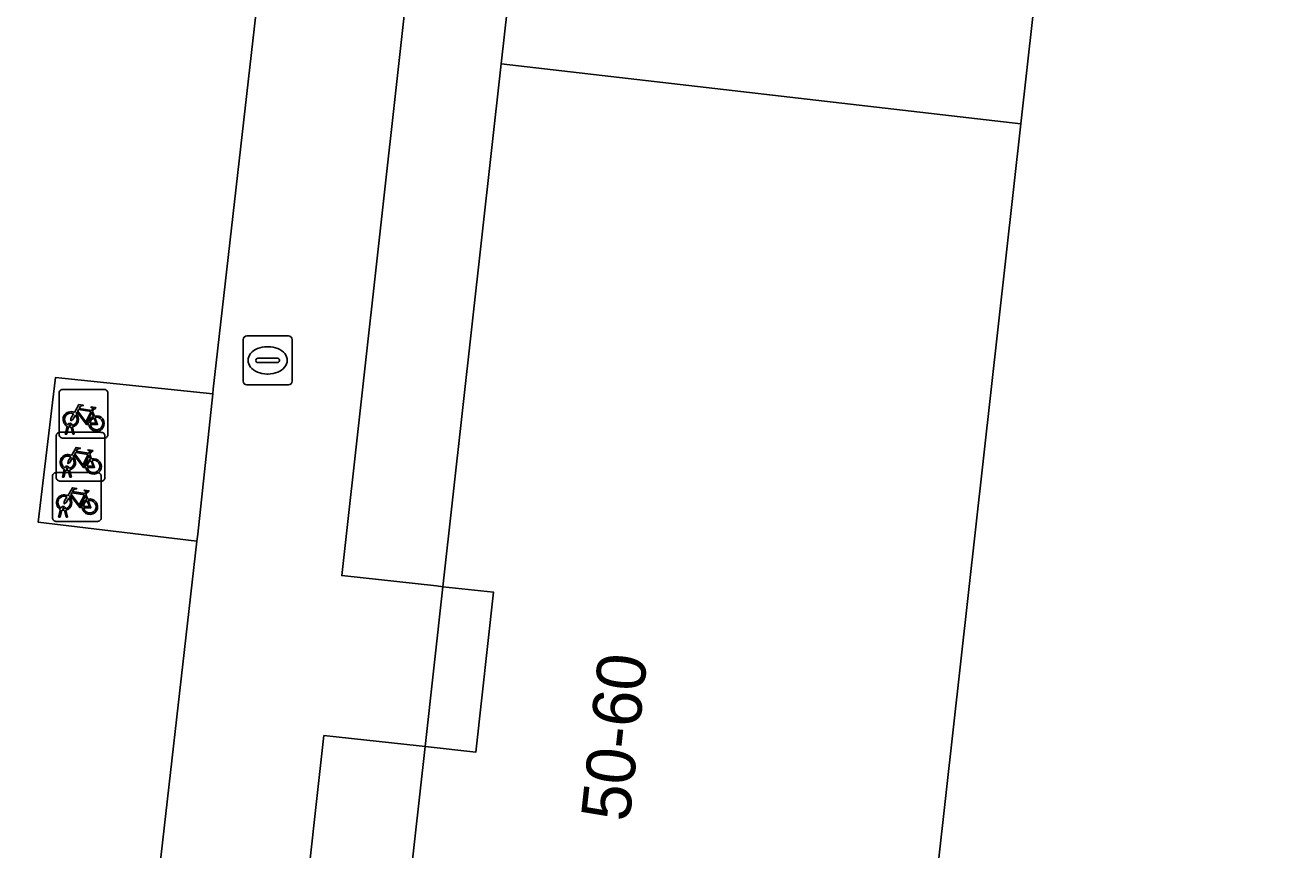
# Model space of a CAD drawing. Extents: x 161928 to 163071, y 386474 to 387428.
# Drawn here: x 162345.54 to 162371.16, y 386688.78 to 386705.69 of the extents above; entities that cross this region are included whole.
import ezdxf

# ---------------------------------------------------------------- set-up
doc = ezdxf.new("R2010")
doc.units = 0
for name, color, linetype in [('IMGEO_Fietsenrek', 7, 'Continuous'), ('IMGEO_Grasland_overig', 7, 'Continuous'), ('IMGEO_Groenvoorziening', 7, 'Continuous'), ('IMGEO_Pand', 7, 'Continuous'), ('IMGEO_Pand_nummerreeks', 7, 'Continuous'), ('IMGEO_Rioolput', 7, 'Continuous'), ('IMGEO_Voetpad_open', 7, 'Continuous')]:
    doc.layers.add(name, color=color, linetype=linetype)

msp = doc.modelspace()

# ---------------------------------------------------------------- linework, layer by layer
at = {"layer": 'IMGEO_Fietsenrek'}
for p, q in [((162346.239, 386697.299), (162346.239, 386698.14)), ((162346.239, 386698.14), (162346.239, 386697.299)), ((162346.314, 386698.224), (162347.155, 386698.224)), ((162347.155, 386698.224), (162346.314, 386698.224)), ((162347.239, 386698.149), (162347.239, 386697.308)), ((162347.239, 386697.308), (162347.239, 386698.149)), ((162346.926, 386697.773), (162346.962, 386697.678)), ((162346.366, 386697.308), (162346.405, 386697.468)), ((162346.435, 386697.456), (162346.4, 386697.308)), ((162346.477, 386697.48), (162346.476, 386697.484)), ((162346.518, 386697.308), (162346.484, 386697.45)), ((162346.508, 386697.491), (162346.509, 386697.484)), ((162346.516, 386697.454), (162346.551, 386697.308)), ((162346.179, 386696.419), (162346.179, 386697.26)), ((162346.179, 386697.26), (162346.179, 386696.419)), ((162346.254, 386697.344), (162347.095, 386697.344)), ((162347.095, 386697.344), (162346.254, 386697.344)), ((162347.164, 386697.224), (162346.323, 386697.224)), ((162346.323, 386697.224), (162347.164, 386697.224)), ((162346.4, 386697.308), (162346.366, 386697.308)), ((162346.551, 386697.308), (162346.518, 386697.308)), ((162347.179, 386697.269), (162347.179, 386696.428)), ((162347.179, 386696.428), (162347.179, 386697.269)), ((162346.866, 386696.893), (162346.902, 386696.798)), ((162346.417, 386696.6), (162346.416, 386696.604)), ((162346.448, 386696.611), (162346.449, 386696.604)), ((162346.103, 386695.594), (162346.103, 386696.435)), ((162346.103, 386696.435), (162346.103, 386695.594)), ((162346.178, 386696.519), (162347.019, 386696.519)), ((162347.019, 386696.519), (162346.178, 386696.519)), ((162347.104, 386696.344), (162346.263, 386696.344)), ((162346.263, 386696.344), (162347.104, 386696.344)), ((162346.306, 386696.428), (162346.345, 386696.588)), ((162346.34, 386696.428), (162346.306, 386696.428)), ((162346.375, 386696.576), (162346.34, 386696.428)), ((162346.458, 386696.428), (162346.424, 386696.57)), ((162346.456, 386696.574), (162346.491, 386696.428)), ((162346.491, 386696.428), (162346.458, 386696.428)), ((162347.103, 386696.444), (162347.103, 386695.603)), ((162347.103, 386695.603), (162347.103, 386696.444)), ((162346.79, 386696.068), (162346.826, 386695.973)), ((162346.23, 386695.603), (162346.269, 386695.763)), ((162346.264, 386695.603), (162346.23, 386695.603)), ((162346.299, 386695.751), (162346.264, 386695.603)), ((162346.341, 386695.775), (162346.34, 386695.779)), ((162346.382, 386695.603), (162346.348, 386695.745)), ((162346.372, 386695.786), (162346.373, 386695.779)), ((162346.38, 386695.749), (162346.415, 386695.603)), ((162346.415, 386695.603), (162346.382, 386695.603)), ((162347.028, 386695.519), (162346.187, 386695.519)), ((162346.187, 386695.519), (162347.028, 386695.519))]:
    msp.add_line(p, q, dxfattribs=at)
for points in [[(162346.552, 386697.75), (162346.647, 386697.914), (162346.733, 386697.9), (162346.735, 386697.891), (162346.679, 386697.88), (162346.652, 386697.835), (162346.908, 386697.794)], [(162346.573, 386697.698), (162346.521, 386697.608), (162346.481, 386697.583), (162346.482, 386697.63), (162346.537, 386697.724)], [(162346.848, 386697.506), (162346.798, 386697.506), (162346.607, 386697.757), (162346.588, 386697.725)], [(162346.895, 386697.769), (162346.638, 386697.81), (162346.621, 386697.781), (162346.788, 386697.561), (162346.895, 386697.769)], [(162346.943, 386697.671), (162346.913, 386697.748), (162346.804, 386697.53), (162346.847, 386697.53)], [(162346.877, 386697.53), (162346.997, 386697.529), (162346.953, 386697.643)], [(162346.973, 386697.65), (162347.028, 386697.505), (162346.878, 386697.505)], [(162346.908, 386697.794), (162346.933, 386697.843), (162346.927, 386697.847), (162346.904, 386697.851), (162346.892, 386697.858), (162346.891, 386697.861), (162346.893, 386697.866), (162346.988, 386697.851), (162346.99, 386697.841), (162346.98, 386697.828), (162346.968, 386697.822), (162346.954, 386697.828), (162346.926, 386697.773)], [(162346.492, 386696.87), (162346.587, 386697.034), (162346.673, 386697.02), (162346.675, 386697.011), (162346.619, 386697), (162346.592, 386696.955), (162346.848, 386696.914)], [(162346.788, 386696.626), (162346.738, 386696.626), (162346.547, 386696.877), (162346.528, 386696.845)], [(162346.835, 386696.889), (162346.578, 386696.93), (162346.561, 386696.901), (162346.728, 386696.681), (162346.835, 386696.889)], [(162346.883, 386696.791), (162346.853, 386696.868), (162346.744, 386696.65), (162346.787, 386696.65)], [(162346.848, 386696.914), (162346.873, 386696.963), (162346.867, 386696.967), (162346.844, 386696.971), (162346.832, 386696.978), (162346.831, 386696.981), (162346.833, 386696.986), (162346.928, 386696.971), (162346.93, 386696.961), (162346.92, 386696.948), (162346.908, 386696.942), (162346.894, 386696.948), (162346.866, 386696.893)], [(162346.513, 386696.818), (162346.461, 386696.728), (162346.421, 386696.703), (162346.422, 386696.75), (162346.477, 386696.844)], [(162346.817, 386696.65), (162346.937, 386696.649), (162346.893, 386696.763)], [(162346.913, 386696.77), (162346.968, 386696.625), (162346.818, 386696.625)], [(162346.416, 386696.045), (162346.511, 386696.209), (162346.597, 386696.195), (162346.599, 386696.186), (162346.543, 386696.175), (162346.516, 386696.13), (162346.772, 386696.089)], [(162346.759, 386696.064), (162346.502, 386696.105), (162346.485, 386696.076), (162346.652, 386695.856), (162346.759, 386696.064)], [(162346.772, 386696.089), (162346.797, 386696.138), (162346.791, 386696.142), (162346.768, 386696.146), (162346.756, 386696.153), (162346.755, 386696.156), (162346.757, 386696.161), (162346.852, 386696.146), (162346.854, 386696.136), (162346.844, 386696.123), (162346.832, 386696.117), (162346.818, 386696.123), (162346.79, 386696.068)], [(162346.437, 386695.993), (162346.385, 386695.903), (162346.345, 386695.878), (162346.346, 386695.925), (162346.401, 386696.019)], [(162346.712, 386695.801), (162346.662, 386695.801), (162346.471, 386696.052), (162346.452, 386696.02)], [(162346.807, 386695.966), (162346.777, 386696.043), (162346.668, 386695.825), (162346.711, 386695.825)], [(162346.741, 386695.825), (162346.861, 386695.824), (162346.817, 386695.938)], [(162346.837, 386695.945), (162346.892, 386695.8), (162346.742, 386695.8)]]:
    msp.add_lwpolyline(points, dxfattribs=at)
for centre, radius, start, end in [((162346.317, 386698.146), 0.0779, 92.4484, 184.2845), ((162346.317, 386698.146), 0.0779, 92.4484, 184.2845), ((162347.161, 386698.146), 0.0779, 2.4484, 94.2845), ((162347.161, 386698.146), 0.0779, 2.4484, 94.2845), ((162346.479, 386697.609), 0.159, 62.6766, 242.1369), ((162346.479, 386697.609), 0.129, 63.3192, 238.903), ((162346.479, 386697.609), 0.129, 283.6043, 43.4302), ((162346.479, 386697.609), 0.159, 283.5766, 46.6042), ((162347.006, 386697.525), 0.159, 113.3408, 178.3217), ((162347.006, 386697.525), 0.159, 187.0065, 105.7708), ((162347.006, 386697.525), 0.129, 113.923, 177.9556), ((162347.006, 386697.525), 0.129, 188.6715, 104.5883), ((162346.459, 386697.48), 0.0499, 12.8025, 158.6934), ((162346.479, 386697.609), 0.159, 253.9967, 271.7867), ((162346.459, 386697.48), 0.0174, 12.8025, 163.4502), ((162346.479, 386697.609), 0.129, 253.415, 269.0204), ((162346.257, 386697.266), 0.0779, 92.4484, 184.2845), ((162346.257, 386697.266), 0.0779, 92.4484, 184.2845), ((162346.317, 386697.302), 0.0779, 182.4484, 274.2845), ((162346.317, 386697.302), 0.0779, 182.4484, 274.2845), ((162347.101, 386697.266), 0.0779, 2.4484, 94.2845), ((162347.101, 386697.266), 0.0779, 2.4484, 94.2845), ((162347.161, 386697.302), 0.0779, 272.4484, 4.2845), ((162347.161, 386697.302), 0.0779, 272.4484, 4.2845), ((162346.419, 386696.729), 0.159, 62.6766, 242.1369), ((162346.419, 386696.729), 0.129, 63.3192, 238.903), ((162346.399, 386696.6), 0.0499, 12.8025, 158.6934), ((162346.399, 386696.6), 0.0174, 12.8025, 163.4502), ((162346.419, 386696.729), 0.129, 253.415, 269.0204), ((162346.419, 386696.729), 0.129, 283.6043, 43.4302), ((162346.419, 386696.729), 0.159, 283.5766, 46.6042), ((162346.946, 386696.645), 0.159, 113.3408, 178.3217), ((162346.946, 386696.645), 0.159, 187.0065, 105.7708), ((162346.946, 386696.645), 0.129, 113.923, 177.9556), ((162346.946, 386696.645), 0.129, 188.6715, 104.5883), ((162346.181, 386696.441), 0.0779, 92.4484, 184.2845), ((162346.181, 386696.441), 0.0779, 92.4484, 184.2845), ((162346.257, 386696.422), 0.0779, 182.4484, 274.2845), ((162346.257, 386696.422), 0.0779, 182.4484, 274.2845), ((162346.419, 386696.729), 0.159, 253.9967, 271.7867), ((162347.025, 386696.441), 0.0779, 2.4484, 94.2845), ((162347.025, 386696.441), 0.0779, 2.4484, 94.2845), ((162347.101, 386696.422), 0.0779, 272.4484, 4.2845), ((162347.101, 386696.422), 0.0779, 272.4484, 4.2845), ((162346.343, 386695.904), 0.159, 62.6766, 242.1369), ((162346.343, 386695.904), 0.129, 63.3192, 238.903), ((162346.323, 386695.775), 0.0499, 12.8025, 158.6934), ((162346.343, 386695.904), 0.129, 283.6043, 43.4302), ((162346.343, 386695.904), 0.159, 283.5766, 46.6042), ((162346.87, 386695.82), 0.159, 113.3408, 178.3217), ((162346.87, 386695.82), 0.159, 187.0065, 105.7708), ((162346.87, 386695.82), 0.129, 113.923, 177.9556), ((162346.87, 386695.82), 0.129, 188.6715, 104.5883), ((162346.181, 386695.597), 0.0779, 182.4484, 274.2845), ((162346.181, 386695.597), 0.0779, 182.4484, 274.2845), ((162346.343, 386695.904), 0.159, 253.9967, 271.7867), ((162346.323, 386695.775), 0.0174, 12.8025, 163.4502), ((162346.343, 386695.904), 0.129, 253.415, 269.0204), ((162347.025, 386695.597), 0.0779, 272.4484, 4.2845), ((162347.025, 386695.597), 0.0779, 272.4484, 4.2845)]:
    msp.add_arc(centre, radius, start, end, dxfattribs=at)
at = {"layer": 'IMGEO_Grasland_overig'}
for points in [[(162355.521, 386708.385), (162353.608, 386708.594), (162352.028, 386694.407), (162353.971, 386694.195), (162354.099, 386694.181), (162355.294, 386704.896), (162355.681, 386708.368)], [(162353.613, 386690.918), (162351.664, 386691.131), (162350.78, 386683.189), (162352.745, 386682.974), (162352.849, 386682.963), (162353.291, 386686.934), (162353.734, 386690.905)]]:
    msp.add_lwpolyline(points, close=True, dxfattribs=at)
at = {"layer": 'IMGEO_Groenvoorziening'}
for points in [[(162395.081, 386719.869), (162368.417, 386722.87), (162368.614, 386725.015), (162357.984, 386726.402), (162357.411, 386722.557), (162355.179, 386722.702), (162355.136, 386722.313), (162357.215, 386722.129), (162367.862, 386720.903), (162367.753, 386719.922), (162365.936, 386703.668), (162363.932, 386685.744), (162361.964, 386668.144), (162361.755, 386666.309), (162349.074, 386667.871), (162348.962, 386666.865), (162348.84, 386665.689), (162352.777, 386665.208), (162379.825, 386662.147)], [(162325.646, 386668.198), (162340.891, 386666.503), (162345.614, 386665.927), (162347.303, 386679.462), (162347.675, 386683.602), (162347.716, 386683.902), (162344.581, 386684.256), (162344.912, 386687.244), (162348.129, 386686.929), (162348.14, 386687.009), (162349.062, 386695.111), (162345.81, 386695.505), (162346.163, 386698.466), (162349.387, 386698.131), (162349.398, 386698.229), (162351.022, 386712.514), (162347.792, 386712.874), (162348.155, 386715.83), (162351.351, 386715.518), (162351.36, 386715.599), (162352.075, 386721.623), (162352.367, 386724.632)]]:
    msp.add_lwpolyline(points, dxfattribs=at)
at = {"layer": 'IMGEO_Pand'}
for points in [[(162367.753, 386719.922), (162367.862, 386720.903), (162357.215, 386722.129), (162356.046, 386711.643), (162357.042, 386711.535), (162356.684, 386708.259), (162355.681, 386708.368), (162355.294, 386704.896), (162365.936, 386703.668)], [(162353.291, 386686.934), (162363.932, 386685.744), (162365.936, 386703.668), (162355.294, 386704.896), (162354.099, 386694.181), (162355.133, 386694.069), (162354.775, 386690.792), (162353.734, 386690.905)]]:
    msp.add_lwpolyline(points, close=True, dxfattribs=at)
at = {"layer": 'IMGEO_Rioolput'}
for p, q in [((162350.01, 386698.393), (162350.01, 386699.245)), ((162350.085, 386699.319), (162350.937, 386699.319)), ((162351.011, 386699.245), (162351.011, 386698.393)), ((162350.498, 386699.099), (162350.523, 386699.099)), ((162350.269, 386698.813), (162350.269, 386698.825)), ((162350.707, 386698.776), (162350.309, 386698.776)), ((162350.312, 386698.862), (162350.71, 386698.862)), ((162350.753, 386698.825), (162350.753, 386698.813)), ((162350.521, 386698.539), (162350.496, 386698.539)), ((162350.937, 386698.319), (162350.085, 386698.319))]:
    msp.add_line(p, q, dxfattribs=at)
for points in [[(162350.01, 386698.393), (162350.01, 386699.245)], [(162350.085, 386699.319), (162350.937, 386699.319)], [(162351.011, 386699.245), (162351.011, 386698.393)], [(162350.937, 386698.319), (162350.085, 386698.319)]]:
    msp.add_lwpolyline(points, dxfattribs=at)
for centre, radius, start, end in [((162350.087, 386699.243), 0.0765, 91.552, 178.448), ((162350.087, 386699.243), 0.0765, 91.552, 178.448), ((162350.935, 386699.243), 0.0765, 1.552, 88.448), ((162350.935, 386699.243), 0.0765, 1.552, 88.448), ((162350.309, 386698.822), 0.0403, 85.8775, 175.7526), ((162350.306, 386698.812), 0.0366, 178.938, 274.7102), ((162350.71, 386698.819), 0.043, 264.8664, 352.4533), ((162350.714, 386698.824), 0.0386, 1.7309, 96.639), ((162350.087, 386698.395), 0.0765, 181.552, 268.448), ((162350.087, 386698.395), 0.0765, 181.552, 268.448), ((162350.935, 386698.395), 0.0765, 271.552, 358.448), ((162350.935, 386698.395), 0.0765, 271.552, 358.448)]:
    msp.add_arc(centre, radius, start, end, dxfattribs=at)
for centre, major_axis, ratio, start_param, end_param in [((162350.497, 386698.819), (-0.387, 0.002), 0.722429, 4.712389, 7.853982), ((162350.522, 386698.819), (-0.39, 0.002), 0.717154, 1.570796, 4.712389)]:
    msp.add_ellipse(centre, major_axis=major_axis, ratio=ratio, start_param=start_param, end_param=end_param, dxfattribs=at)
at = {"layer": 'IMGEO_Voetpad_open'}
for points in [[(162352.367, 386724.632), (162352.075, 386721.623), (162351.36, 386715.599), (162351.351, 386715.518), (162351.033, 386712.614), (162351.022, 386712.514), (162349.398, 386698.229), (162349.387, 386698.131), (162349.078, 386695.254), (162349.062, 386695.111), (162348.14, 386687.009)], [(162350.78, 386683.189), (162351.664, 386691.131), (162353.613, 386690.918), (162353.734, 386690.905), (162354.099, 386694.181), (162353.971, 386694.195), (162352.028, 386694.407), (162353.608, 386708.594), (162355.521, 386708.385), (162355.681, 386708.368), (162356.046, 386711.643), (162355.88, 386711.661), (162353.973, 386711.869), (162355.136, 386722.313), (162355.179, 386722.702)]]:
    msp.add_lwpolyline(points, dxfattribs=at)
for points in [[(162349.387, 386698.131), (162346.163, 386698.466), (162345.81, 386695.505), (162349.062, 386695.111), (162349.078, 386695.254)], [(162353.734, 386690.905), (162354.775, 386690.792), (162355.133, 386694.069), (162354.099, 386694.181)]]:
    msp.add_lwpolyline(points, close=True, dxfattribs=at)

# ---------------------------------------------------------------- texts
at = {"layer": 'IMGEO_Pand_nummerreeks'}
msp.add_text('50-60', height=1, rotation=83.7654, dxfattribs=at).set_placement((162357.917, 386689.348))

doc.saveas('drawing.dxf')
